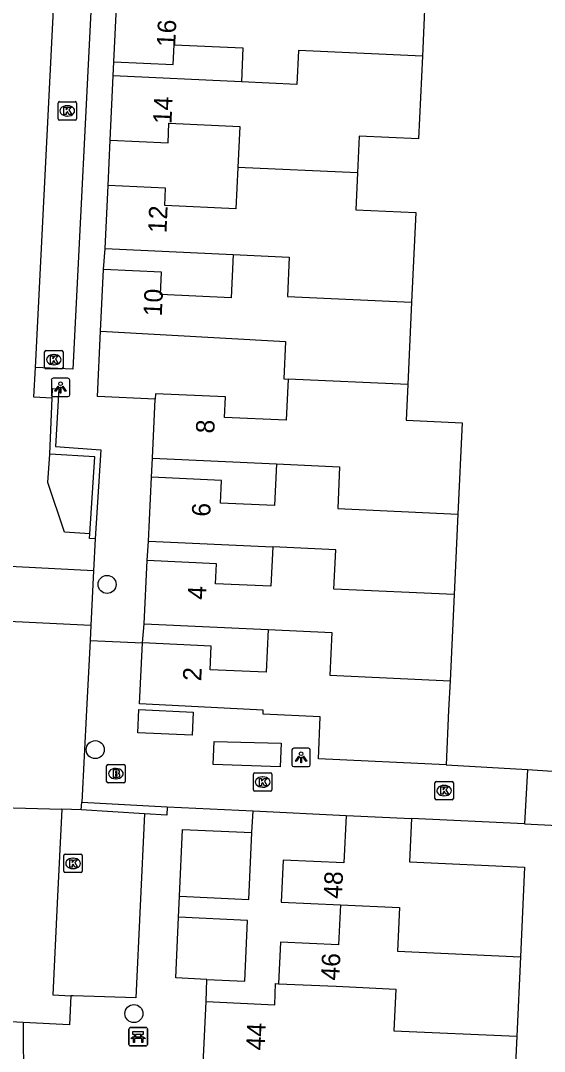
# Model space of a CAD drawing. Extents: x 162990 to 165007, y 383433 to 384336.
# Drawn here: x 164524.7 to 164553.1, y 383731.5 to 383787.4 of the extents above; entities that cross this region are included whole.
import ezdxf

# ---------------------------------------------------------------- set-up
doc = ezdxf.new("R2010")
doc.units = 0
for name, color, linetype in [('IMGEO_Bank', 7, 'Continuous'), ('IMGEO_Boom', 7, 'Continuous'), ('IMGEO_Brandkraan', 7, 'Continuous'), ('IMGEO_Kolk', 7, 'Continuous'), ('IMGEO_Lichtpunt', 7, 'Continuous'), ('IMGEO_Muur', 7, 'Continuous'), ('IMGEO_Pand', 7, 'Continuous'), ('IMGEO_Pand_nummerreeks', 7, 'Continuous'), ('IMGEO_Rijbaan_lokaal_open', 7, 'Continuous'), ('IMGEO_Voetpad_gesloten', 7, 'Continuous'), ('IMGEO_Voetpad_open', 7, 'Continuous')]:
    doc.layers.add(name, color=color, linetype=linetype)

msp = doc.modelspace()

# ---------------------------------------------------------------- linework, layer by layer
at = {"layer": 'IMGEO_Bank'}
for p, q in [((164530.596, 383731.847), (164530.596, 383732.688)), ((164530.596, 383732.688), (164530.596, 383731.847)), ((164530.671, 383732.772), (164531.512, 383732.772)), ((164531.512, 383732.772), (164530.671, 383732.772)), ((164530.905, 383732.278), (164530.905, 383732.384)), ((164530.949, 383732.384), (164530.949, 383732.278)), ((164531.237, 383732.39), (164530.955, 383732.39)), ((164530.955, 383732.272), (164531.237, 383732.272)), ((164531.243, 383732.278), (164531.243, 383732.384)), ((164531.287, 383732.384), (164531.287, 383732.278)), ((164531.596, 383732.697), (164531.596, 383731.856)), ((164531.596, 383731.856), (164531.596, 383732.697)), ((164531.521, 383731.772), (164530.68, 383731.772)), ((164530.68, 383731.772), (164531.521, 383731.772)), ((164531.293, 383732.17), (164530.9, 383732.17))]:
    msp.add_line(p, q, dxfattribs=at)
for points in [[(164530.843, 383732.17), (164530.701, 383732.17), (164530.813, 383732.272), (164530.899, 383732.272)], [(164530.899, 383732.39), (164530.813, 383732.39), (164530.813, 383732.551), (164531.376, 383732.551), (164531.376, 383732.39), (164531.293, 383732.39)], [(164531.293, 383732.272), (164531.376, 383732.272), (164531.488, 383732.17), (164531.349, 383732.17)], [(164530.893, 383732.163), (164530.893, 383731.956), (164530.85, 383731.956), (164530.85, 383732.163)], [(164531.343, 383732.163), (164531.343, 383731.956), (164531.299, 383731.956), (164531.299, 383732.163)]]:
    msp.add_lwpolyline(points, dxfattribs=at)
for centre, radius, start, end in [((164530.674, 383732.694), 0.0779, 92.4484, 184.2845), ((164530.674, 383732.694), 0.0779, 92.4484, 184.2845), ((164530.898, 383732.383), 0.00671, 2.8957, 87.1043), ((164530.898, 383732.279), 0.00671, 272.8957, 357.1043), ((164530.955, 383732.383), 0.00671, 92.8957, 177.1043), ((164530.955, 383732.279), 0.00671, 182.8957, 267.1043), ((164531.237, 383732.383), 0.00671, 2.8957, 87.1043), ((164531.237, 383732.279), 0.00671, 272.8957, 357.1043), ((164531.294, 383732.383), 0.00671, 92.8957, 177.1043), ((164531.294, 383732.279), 0.00671, 182.8957, 267.1043), ((164531.518, 383732.694), 0.0779, 2.4484, 94.2845), ((164531.518, 383732.694), 0.0779, 2.4484, 94.2845), ((164530.674, 383731.85), 0.0779, 182.4484, 274.2845), ((164530.674, 383731.85), 0.0779, 182.4484, 274.2845), ((164530.843, 383732.163), 0.00671, 2.8957, 87.1043), ((164530.9, 383732.163), 0.00671, 92.8957, 177.1043), ((164531.292, 383732.163), 0.00671, 2.8957, 87.1043), ((164531.349, 383732.163), 0.00671, 92.8957, 177.1043), ((164531.518, 383731.85), 0.0779, 272.4484, 4.2845), ((164531.518, 383731.85), 0.0779, 272.4484, 4.2845)]:
    msp.add_arc(centre, radius, start, end, dxfattribs=at)
at = {"layer": 'IMGEO_Boom'}
for centre in [(164529.409, 383756.83), (164528.766, 383747.86), (164530.866, 383733.53)]:
    msp.add_circle(centre, 0.489, dxfattribs=at)
at = {"layer": 'IMGEO_Brandkraan'}
for p, q in [((164529.387, 383746.132), (164529.387, 383746.984)), ((164529.462, 383747.058), (164530.314, 383747.058)), ((164529.875, 383746.838), (164529.9, 383746.838)), ((164530.388, 383746.984), (164530.388, 383746.132)), ((164529.898, 383746.278), (164529.873, 383746.278)), ((164530.314, 383746.058), (164529.462, 383746.058))]:
    msp.add_line(p, q, dxfattribs=at)
for points in [[(164529.387, 383746.132), (164529.387, 383746.984)], [(164529.462, 383747.058), (164530.314, 383747.058)], [(164530.388, 383746.984), (164530.388, 383746.132)], [(164529.735, 383746.758), (164529.735, 383746.358), (164529.948, 383746.358)], [(164529.966, 383746.758), (164529.735, 383746.758)], [(164529.914, 383746.677), (164529.86, 383746.677), (164529.86, 383746.601)], [(164529.86, 383746.601), (164529.913, 383746.601)], [(164529.922, 383746.525), (164529.86, 383746.525), (164529.86, 383746.444)], [(164529.86, 383746.444), (164529.922, 383746.444)], [(164530.314, 383746.058), (164529.462, 383746.058)]]:
    msp.add_lwpolyline(points, dxfattribs=at)
for centre, radius, start, end in [((164529.464, 383746.982), 0.0765, 91.552, 178.448), ((164529.464, 383746.982), 0.0765, 91.552, 178.448), ((164530.312, 383746.982), 0.0765, 1.552, 88.448), ((164530.312, 383746.982), 0.0765, 1.552, 88.448), ((164529.915, 383746.639), 0.0379, 267.8285, 90.9355), ((164529.923, 383746.484), 0.0404, 269.8759, 90.5077), ((164529.954, 383746.609), 0.251, 268.6676, 293.5347), ((164529.97, 383746.613), 0.145, 59.4692, 91.5367), ((164529.995, 383746.66), 0.0922, 285.5137, 58.1501), ((164530, 383746.468), 0.105, 301.3115, 78.989), ((164529.464, 383746.134), 0.0765, 181.552, 268.448), ((164529.464, 383746.134), 0.0765, 181.552, 268.448), ((164530.312, 383746.134), 0.0765, 271.552, 358.448), ((164530.312, 383746.134), 0.0765, 271.552, 358.448)]:
    msp.add_arc(centre, radius, start, end, dxfattribs=at)
for centre, major_axis, ratio, start_param, end_param in [((164529.874, 383746.558), (-0.387, 0.002), 0.722429, 4.712389, 7.853982), ((164529.899, 383746.558), (-0.39, 0.002), 0.717154, 1.570796, 4.712389)]:
    msp.add_ellipse(centre, major_axis=major_axis, ratio=ratio, start_param=start_param, end_param=end_param, dxfattribs=at)
at = {"layer": 'IMGEO_Kolk'}
for p, q in [((164526.748, 383782.113), (164526.748, 383782.965)), ((164526.823, 383783.039), (164527.675, 383783.039)), ((164527.236, 383782.819), (164527.261, 383782.819)), ((164527.749, 383782.965), (164527.749, 383782.113)), ((164527.259, 383782.259), (164527.234, 383782.259)), ((164527.675, 383782.039), (164526.823, 383782.039)), ((164526.02, 383768.606), (164526.02, 383769.458)), ((164526.095, 383769.532), (164526.947, 383769.532)), ((164526.508, 383769.312), (164526.533, 383769.312)), ((164527.021, 383769.458), (164527.021, 383768.606)), ((164526.531, 383768.752), (164526.506, 383768.752)), ((164526.947, 383768.532), (164526.095, 383768.532)), ((164537.352, 383745.676), (164537.352, 383746.528)), ((164537.427, 383746.602), (164538.279, 383746.602)), ((164537.84, 383746.382), (164537.865, 383746.382)), ((164538.353, 383746.528), (164538.353, 383745.676)), ((164537.863, 383745.822), (164537.838, 383745.822)), ((164547.2, 383745.21), (164547.2, 383746.062)), ((164547.275, 383746.136), (164548.127, 383746.136)), ((164547.688, 383745.916), (164547.713, 383745.916)), ((164548.201, 383746.062), (164548.201, 383745.21)), ((164538.279, 383745.602), (164537.427, 383745.602)), ((164548.127, 383745.136), (164547.275, 383745.136)), ((164547.711, 383745.356), (164547.686, 383745.356)), ((164527.065, 383741.257), (164527.065, 383742.109)), ((164527.14, 383742.183), (164527.992, 383742.183)), ((164527.553, 383741.963), (164527.578, 383741.963)), ((164528.066, 383742.109), (164528.066, 383741.257)), ((164527.576, 383741.403), (164527.551, 383741.403)), ((164527.992, 383741.183), (164527.14, 383741.183))]:
    msp.add_line(p, q, dxfattribs=at)
for points in [[(164526.748, 383782.113), (164526.748, 383782.965)], [(164526.823, 383783.039), (164527.675, 383783.039)], [(164527.069, 383782.739), (164527.192, 383782.739), (164527.192, 383782.588), (164527.322, 383782.739), (164527.486, 383782.739), (164527.34, 383782.588), (164527.493, 383782.339), (164527.341, 383782.339), (164527.256, 383782.503), (164527.192, 383782.436), (164527.192, 383782.339), (164527.069, 383782.339), (164527.069, 383782.739)], [(164527.749, 383782.965), (164527.749, 383782.113)], [(164527.675, 383782.039), (164526.823, 383782.039)], [(164526.02, 383768.606), (164526.02, 383769.458)], [(164526.095, 383769.532), (164526.947, 383769.532)], [(164526.341, 383769.232), (164526.464, 383769.232), (164526.464, 383769.081), (164526.594, 383769.232), (164526.758, 383769.232), (164526.612, 383769.081), (164526.765, 383768.832), (164526.613, 383768.832), (164526.528, 383768.996), (164526.464, 383768.929), (164526.464, 383768.832), (164526.341, 383768.832), (164526.341, 383769.232)], [(164527.021, 383769.458), (164527.021, 383768.606)], [(164526.947, 383768.532), (164526.095, 383768.532)], [(164537.352, 383745.676), (164537.352, 383746.528)], [(164537.427, 383746.602), (164538.279, 383746.602)], [(164537.673, 383746.302), (164537.796, 383746.302), (164537.796, 383746.151), (164537.926, 383746.302), (164538.09, 383746.302), (164537.944, 383746.151), (164538.097, 383745.902), (164537.945, 383745.902), (164537.86, 383746.066), (164537.796, 383745.999), (164537.796, 383745.902), (164537.673, 383745.902), (164537.673, 383746.302)], [(164538.353, 383746.528), (164538.353, 383745.676)], [(164547.2, 383745.21), (164547.2, 383746.062)], [(164547.275, 383746.136), (164548.127, 383746.136)], [(164547.521, 383745.836), (164547.644, 383745.836), (164547.644, 383745.685), (164547.774, 383745.836), (164547.938, 383745.836), (164547.792, 383745.685), (164547.945, 383745.436), (164547.793, 383745.436), (164547.708, 383745.6), (164547.644, 383745.533), (164547.644, 383745.436), (164547.521, 383745.436), (164547.521, 383745.836)], [(164548.201, 383746.062), (164548.201, 383745.21)], [(164538.279, 383745.602), (164537.427, 383745.602)], [(164548.127, 383745.136), (164547.275, 383745.136)], [(164527.065, 383741.257), (164527.065, 383742.109)], [(164527.14, 383742.183), (164527.992, 383742.183)], [(164527.386, 383741.883), (164527.509, 383741.883), (164527.509, 383741.732), (164527.639, 383741.883), (164527.803, 383741.883), (164527.657, 383741.732), (164527.81, 383741.483), (164527.658, 383741.483), (164527.573, 383741.647), (164527.509, 383741.58), (164527.509, 383741.483), (164527.386, 383741.483), (164527.386, 383741.883)], [(164528.066, 383742.109), (164528.066, 383741.257)], [(164527.992, 383741.183), (164527.14, 383741.183)]]:
    msp.add_lwpolyline(points, dxfattribs=at)
for centre, start, end in [((164526.825, 383782.963), 91.552, 178.448), ((164526.825, 383782.963), 91.552, 178.448), ((164527.673, 383782.963), 1.552, 88.448), ((164527.673, 383782.963), 1.552, 88.448), ((164526.825, 383782.115), 181.552, 268.448), ((164526.825, 383782.115), 181.552, 268.448), ((164527.673, 383782.115), 271.552, 358.448), ((164527.673, 383782.115), 271.552, 358.448), ((164526.097, 383769.456), 91.552, 178.448), ((164526.097, 383769.456), 91.552, 178.448), ((164526.945, 383769.456), 1.552, 88.448), ((164526.945, 383769.456), 1.552, 88.448), ((164526.097, 383768.608), 181.552, 268.448), ((164526.097, 383768.608), 181.552, 268.448), ((164526.945, 383768.608), 271.552, 358.448), ((164526.945, 383768.608), 271.552, 358.448), ((164537.429, 383746.526), 91.552, 178.448), ((164537.429, 383746.526), 91.552, 178.448), ((164538.277, 383746.526), 1.552, 88.448), ((164538.277, 383746.526), 1.552, 88.448), ((164547.277, 383746.06), 91.552, 178.448), ((164547.277, 383746.06), 91.552, 178.448), ((164548.125, 383746.06), 1.552, 88.448), ((164548.125, 383746.06), 1.552, 88.448), ((164537.429, 383745.678), 181.552, 268.448), ((164537.429, 383745.678), 181.552, 268.448), ((164538.277, 383745.678), 271.552, 358.448), ((164538.277, 383745.678), 271.552, 358.448), ((164547.277, 383745.212), 181.552, 268.448), ((164547.277, 383745.212), 181.552, 268.448), ((164548.125, 383745.212), 271.552, 358.448), ((164548.125, 383745.212), 271.552, 358.448), ((164527.142, 383742.107), 91.552, 178.448), ((164527.142, 383742.107), 91.552, 178.448), ((164527.99, 383742.107), 1.552, 88.448), ((164527.99, 383742.107), 1.552, 88.448), ((164527.142, 383741.259), 181.552, 268.448), ((164527.142, 383741.259), 181.552, 268.448), ((164527.99, 383741.259), 271.552, 358.448), ((164527.99, 383741.259), 271.552, 358.448)]:
    msp.add_arc(centre, 0.0765, start, end, dxfattribs=at)
for centre, major_axis, ratio, start_param, end_param in [((164527.235, 383782.539), (-0.387, 0.002), 0.722429, 4.712389, 7.853982), ((164527.26, 383782.539), (-0.39, 0.002), 0.717154, 1.570796, 4.712389), ((164526.507, 383769.032), (-0.387, 0.002), 0.722429, 4.712389, 7.853982), ((164526.532, 383769.032), (-0.39, 0.002), 0.717154, 1.570796, 4.712389), ((164537.839, 383746.102), (-0.387, 0.002), 0.722429, 4.712389, 7.853982), ((164537.864, 383746.102), (-0.39, 0.002), 0.717154, 1.570796, 4.712389), ((164547.687, 383745.636), (-0.387, 0.002), 0.722429, 4.712389, 7.853982), ((164547.712, 383745.636), (-0.39, 0.002), 0.717154, 1.570796, 4.712389), ((164527.552, 383741.683), (-0.387, 0.002), 0.722429, 4.712389, 7.853982), ((164527.577, 383741.683), (-0.39, 0.002), 0.717154, 1.570796, 4.712389)]:
    msp.add_ellipse(centre, major_axis=major_axis, ratio=ratio, start_param=start_param, end_param=end_param, dxfattribs=at)
at = {"layer": 'IMGEO_Lichtpunt'}
for p, q in [((164526.386, 383767.927), (164526.386, 383767.12)), ((164526.386, 383767.927), (164526.386, 383767.12)), ((164527.288, 383768.022), (164526.48, 383768.022)), ((164527.288, 383768.022), (164526.48, 383768.022)), ((164527.382, 383767.12), (164527.382, 383767.927)), ((164527.382, 383767.12), (164527.382, 383767.927)), ((164526.48, 383767.026), (164527.288, 383767.026)), ((164526.48, 383767.026), (164527.288, 383767.026)), ((164540.344, 383747.937), (164539.536, 383747.937)), ((164540.344, 383747.937), (164539.536, 383747.937)), ((164539.442, 383747.842), (164539.442, 383747.035)), ((164539.442, 383747.842), (164539.442, 383747.035)), ((164540.438, 383747.035), (164540.438, 383747.842)), ((164540.438, 383747.035), (164540.438, 383747.842)), ((164539.536, 383746.941), (164540.344, 383746.941)), ((164539.536, 383746.941), (164540.344, 383746.941))]:
    msp.add_line(p, q, dxfattribs=at)
for points in [[(164526.76, 383767.591), (164526.799, 383767.563), (164526.611, 383767.301), (164526.573, 383767.328), (164526.76, 383767.591)], [(164526.862, 383767.543), (164526.909, 383767.543), (164526.909, 383767.221), (164526.862, 383767.221), (164526.862, 383767.543)], [(164526.972, 383767.563), (164527.01, 383767.59), (164527.197, 383767.328), (164527.158, 383767.3), (164526.972, 383767.563)], [(164539.816, 383747.506), (164539.855, 383747.478), (164539.667, 383747.216), (164539.629, 383747.243), (164539.816, 383747.506)], [(164539.918, 383747.458), (164539.965, 383747.458), (164539.965, 383747.136), (164539.918, 383747.136), (164539.918, 383747.458)], [(164540.028, 383747.478), (164540.066, 383747.505), (164540.253, 383747.243), (164540.214, 383747.215), (164540.028, 383747.478)]]:
    msp.add_lwpolyline(points, dxfattribs=at)
for centre in [(164526.885, 383767.725), (164539.941, 383747.64)]:
    msp.add_circle(centre, 0.0994, dxfattribs=at)
for centre, start, end in [((164526.48, 383767.927), 90, 180), ((164526.48, 383767.927), 90, 180), ((164527.288, 383767.927), 0, 90), ((164527.288, 383767.927), 0, 90), ((164526.48, 383767.12), 180, 270), ((164526.48, 383767.12), 180, 270), ((164527.288, 383767.12), 270, 0), ((164527.288, 383767.12), 270, 360), ((164539.536, 383747.842), 90, 180), ((164539.536, 383747.842), 90, 180), ((164540.344, 383747.842), 0, 90), ((164540.344, 383747.842), 0, 90), ((164539.536, 383747.035), 180, 270), ((164539.536, 383747.035), 180, 270), ((164540.344, 383747.035), 270, 0), ((164540.344, 383747.035), 270, 360)]:
    msp.add_arc(centre, 0.0946, start, end, dxfattribs=at)
at = {"layer": 'IMGEO_Muur'}
for points in [[(164526.304, 383763.911), (164526.422, 383766.96)], [(164526.422, 383766.96), (164526.45, 383767.459), (164526.79, 383767.454), (164526.614, 383764.316), (164529.063, 383764.14), (164528.763, 383759.303)], [(164528.477, 383759.579), (164528.743, 383763.749), (164526.304, 383763.911)], [(164528.763, 383759.303), (164528.461, 383759.329), (164528.477, 383759.579)], [(164528.009, 383744.588), (164528.042, 383745.015)], [(164531.441, 383744.372), (164528.009, 383744.588)], [(164528.042, 383745.015), (164532.669, 383744.757)], [(164532.669, 383744.757), (164532.656, 383744.309), (164531.441, 383744.372)]]:
    msp.add_lwpolyline(points, dxfattribs=at)
at = {"layer": 'IMGEO_Pand'}
for points in [[(164546.734, 383790.167), (164546.521, 383785.516)], [(164529.782, 383785.201), (164529.939, 383788.549), (164536.375, 383788.252)], [(164529.782, 383785.201), (164533, 383785.057), (164533.049, 383786.13), (164536.781, 383785.96), (164536.696, 383784.114)], [(164546.521, 383785.516), (164539.799, 383785.822), (164539.716, 383783.976), (164536.696, 383784.114)], [(164546.521, 383785.516), (164546.316, 383781.026), (164543.089, 383781.174), (164542.997, 383779.172)], [(164529.58, 383780.952), (164529.739, 383784.433)], [(164536.696, 383784.114), (164529.739, 383784.433)], [(164529.58, 383780.952), (164532.717, 383780.809), (164532.766, 383781.876), (164536.611, 383781.7), (164536.509, 383779.471)], [(164536.509, 383779.471), (164536.406, 383777.228), (164532.536, 383777.405), (164532.579, 383778.344), (164529.466, 383778.486)], [(164542.997, 383779.172), (164536.509, 383779.471)], [(164542.997, 383779.172), (164542.906, 383777.172), (164546.157, 383777.023), (164545.934, 383772.149)], [(164529.309, 383775.064), (164529.466, 383778.486)], [(164529.309, 383775.064), (164536.254, 383774.745)], [(164536.254, 383774.745), (164536.147, 383772.393), (164532.312, 383772.569), (164532.367, 383773.782), (164529.211, 383773.926)], [(164536.254, 383774.745), (164539.296, 383774.605), (164539.199, 383772.456), (164545.934, 383772.149)], [(164529.058, 383770.583), (164529.211, 383773.926)], [(164545.934, 383772.149), (164545.73, 383767.684)], [(164529.058, 383770.583), (164539.088, 383770.011), (164538.995, 383767.988), (164539.229, 383767.978)], [(164539.229, 383767.978), (164539.126, 383765.739), (164535.781, 383765.892), (164535.833, 383767.008), (164532.038, 383767.181), (164532.024, 383766.883)], [(164545.73, 383767.684), (164539.229, 383767.978)], [(164545.73, 383767.684), (164545.642, 383765.747), (164548.67, 383765.608), (164548.44, 383760.65)], [(164531.878, 383763.683), (164532.024, 383766.883)], [(164531.878, 383763.683), (164538.596, 383763.375)], [(164538.596, 383763.375), (164538.492, 383761.11), (164535.572, 383761.243), (164535.628, 383762.476), (164531.818, 383762.65)], [(164538.596, 383763.375), (164542.029, 383763.216), (164541.924, 383760.951), (164548.44, 383760.65)], [(164531.66, 383759.183), (164531.818, 383762.65)], [(164548.44, 383760.65), (164548.237, 383756.284)], [(164531.66, 383759.183), (164538.397, 383758.875)], [(164538.397, 383758.875), (164538.299, 383756.729), (164535.291, 383756.867), (164535.34, 383757.952), (164531.589, 383758.124)], [(164548.237, 383756.284), (164541.722, 383756.576), (164541.821, 383758.717), (164538.397, 383758.875)], [(164531.432, 383754.691), (164531.589, 383758.124)], [(164548.237, 383756.284), (164548.02, 383751.602)], [(164531.432, 383754.691), (164538.157, 383754.384)], [(164538.157, 383754.384), (164538.051, 383752.061), (164535.002, 383752.201), (164535.061, 383753.481), (164531.332, 383753.652)], [(164538.157, 383754.384), (164541.613, 383754.228), (164541.505, 383751.901), (164548.02, 383751.602)], [(164547.808, 383747.032), (164540.874, 383747.36), (164540.979, 383749.648), (164537.875, 383749.791), (164537.883, 383750), (164531.175, 383750.341), (164531.332, 383753.652)], [(164548.02, 383751.602), (164547.946, 383750), (164547.808, 383747.032)], [(164542.379, 383744.282), (164542.26, 383741.707), (164538.964, 383741.859), (164538.859, 383739.588), (164542.073, 383739.44)], [(164542.379, 383744.282), (164545.927, 383744.118)], [(164545.927, 383744.118), (164545.819, 383741.777), (164552.06, 383741.489), (164551.836, 383736.616)], [(164533.332, 383739.898), (164533.5, 383743.533), (164537.264, 383743.359)], [(164533.332, 383739.898), (164537.096, 383739.725), (164537.264, 383743.359)], [(164542.073, 383739.44), (164541.973, 383737.27), (164538.82, 383737.416), (164538.716, 383735.155)], [(164542.073, 383739.44), (164545.281, 383739.29), (164545.171, 383736.923), (164551.836, 383736.616)], [(164534.831, 383735.386), (164533.135, 383735.464), (164533.287, 383738.765)], [(164534.831, 383735.386), (164536.885, 383735.292), (164537.037, 383738.593), (164533.287, 383738.765)], [(164551.836, 383736.616), (164551.637, 383732.299)], [(164534.789, 383734.184), (164538.505, 383734.013), (164538.558, 383735.162), (164538.716, 383735.155)], [(164538.716, 383735.155), (164541.845, 383735.011), (164545.075, 383734.86), (164544.97, 383732.603), (164551.637, 383732.299)], [(164534.633, 383730.807), (164534.789, 383734.184)], [(164551.637, 383732.299), (164551.428, 383727.771)]]:
    msp.add_lwpolyline(points, dxfattribs=at)
at = {"layer": 'IMGEO_Rijbaan_lokaal_open'}
for points in [[(164526.614, 383790.573), (164525.507, 383768.614)], [(164525.507, 383768.614), (164525.426, 383767.006), (164526.422, 383766.96)], [(164528.477, 383759.579), (164527.1, 383759.667), (164526.201, 383762.355), (164526.304, 383763.911)], [(164528.763, 383759.303), (164528.676, 383757.569)], [(164528.676, 383757.569), (164522.354, 383757.887)], [(164528.676, 383757.569), (164528.526, 383754.592)], [(164528.526, 383754.592), (164522.198, 383754.911)], [(164528.526, 383754.592), (164528.485, 383753.783)], [(164528.485, 383753.783), (164528.294, 383750), (164528.042, 383745.015)], [(164521.668, 383744.782), (164526.949, 383744.636)], [(164526.949, 383744.636), (164526.708, 383739.521), (164526.474, 383734.543), (164527.438, 383734.497)], [(164528.009, 383744.588), (164526.949, 383744.636)], [(164524.864, 383733.051), (164503.6, 383734.189), (164503.66, 383735.816), (164500, 383735.985), (164490.851, 383736.406)], [(164527.438, 383734.497), (164527.373, 383732.916), (164524.864, 383733.051)]]:
    msp.add_lwpolyline(points, dxfattribs=at)
at = {"layer": 'IMGEO_Voetpad_gesloten'}
for points in [[(164552.215, 383746.786), (164552.055, 383743.826)], [(164552.215, 383746.786), (164557.956, 383746.397)], [(164552.055, 383743.826), (164557.826, 383743.55), (164561.054, 383743.396), (164561.631, 383743.369)]]:
    msp.add_lwpolyline(points, dxfattribs=at)
at = {"layer": 'IMGEO_Voetpad_open'}
for points in [[(164526.614, 383790.573), (164528.661, 383790.47), (164527.555, 383768.512), (164525.507, 383768.614)], [(164529.739, 383784.433), (164529.782, 383785.201)], [(164529.466, 383778.486), (164529.58, 383780.952)], [(164529.211, 383773.926), (164529.309, 383775.064)], [(164532.024, 383766.883), (164528.883, 383767.036), (164529.058, 383770.583)], [(164531.818, 383762.65), (164531.878, 383763.683)], [(164531.589, 383758.124), (164531.66, 383759.183)], [(164531.332, 383753.652), (164531.432, 383754.691)], [(164528.485, 383753.783), (164531.332, 383753.652)], [(164531.135, 383750.031), (164534.075, 383749.901), (164534.02, 383748.644), (164531.079, 383748.774), (164531.135, 383750.031)], [(164535.219, 383748.31), (164538.859, 383748.213), (164538.799, 383746.919), (164535.164, 383747.053), (164535.219, 383748.31)], [(164547.808, 383747.032), (164552.215, 383746.786)], [(164532.669, 383744.757), (164537.333, 383744.537)], [(164531.441, 383744.372), (164530.971, 383734.38), (164527.57, 383734.491), (164527.438, 383734.497)], [(164537.264, 383743.359), (164537.333, 383744.537)], [(164537.333, 383744.537), (164542.379, 383744.282)], [(164552.055, 383743.826), (164545.927, 383744.118)], [(164533.287, 383738.765), (164533.332, 383739.898)], [(164534.789, 383734.184), (164534.831, 383735.386)], [(164524.864, 383733.051), (164524.875, 383729.617)]]:
    msp.add_lwpolyline(points, dxfattribs=at)

# ---------------------------------------------------------------- texts
at = {"layer": 'IMGEO_Pand_nummerreeks'}
for s, rotation, p in [('16', 87.3152, (164533.102, 383785.987)), ('14', 87.3847, (164532.902, 383781.808)), ('12', 87.3731, (164532.63, 383775.887)), ('10', 87.3796, (164532.377, 383771.373)), ('8', 87.3811, (164535.223, 383765.011)), ('6', 87.3907, (164535.003, 383760.492)), ('4', 87.3815, (164534.774, 383755.983)), ('2', 87.2852, (164534.517, 383751.564)), ('48', 87.3528, (164542.15, 383739.75)), ('46', 87.3664, (164542.007, 383735.309)), ('44', 87.3531, (164537.95, 383731.518))]:
    msp.add_text(s, height=1, rotation=rotation, dxfattribs=at).set_placement(p)

doc.saveas('drawing.dxf')
